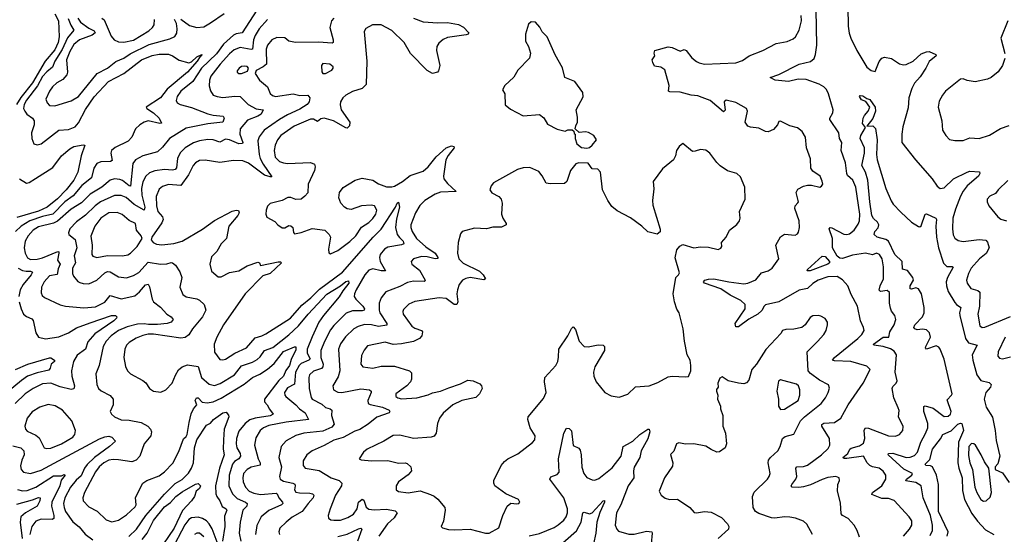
# Model space of a CAD drawing. Extents: x 1550320 to 1685906, y 509093 to 640511.
# Tile 480 of 532: x 1620565 to 1627840, y 617846 to 621653. Entities that reach past the tile are written whole.
import ezdxf

# ---------------------------------------------------------------- set-up
doc = ezdxf.new("R2010")
doc.units = 0

msp = doc.modelspace()

# ---------------------------------------------------------------- linework, layer by layer
at = {"layer": '0CON20XD'}
for points in [[(1622345, 621766.2), (1622209.1, 621555), (1622165, 621549), (1622145, 621539.1), (1622072.3, 621472.3), (1622020, 621400), (1621908.4, 621295), (1621843.4, 621196.6), (1621755.4, 621125), (1621728.8, 621085), (1621720.5, 621055), (1621728.1, 621038.1), (1621750.8, 621025), (1621835, 621003.8), (1621955, 620957.1), (1621995, 620946), (1622069.4, 620939.4), (1622077.1, 620925), (1622066.2, 620893.8), (1621955, 620882.4), (1621795, 620851.4), (1621671.1, 620775), (1621620.2, 620709.8), (1621582.5, 620675), (1621474.7, 620645.3)], [(1627095, 617832.2), (1627140, 617885), (1627156.9, 617915), (1627155.6, 617945), (1627136, 617976), (1627025.4, 618095.4), (1626985, 618112.2), (1626935, 618110.4), (1626862, 618142), (1626866.7, 618155), (1626935.2, 618204.8), (1626964.4, 618255), (1626964.4, 618285), (1626945, 618314.4), (1626913.8, 618335), (1626865, 618344.5), (1626845, 618354.5), (1626825.5, 618375), (1626800, 618425), (1626675, 618406.9), (1626657.6, 618407.6), (1626647.5, 618415), (1626682.7, 618445), (1626697.1, 618475), (1626707.2, 618482.8), (1626768.8, 618501.2), (1626799.3, 618520.7), (1626809.8, 618555), (1626803.1, 618616.9), (1626815, 618632.9), (1626835, 618630.5), (1626985, 618575.8), (1627035, 618572.9), (1627065.5, 618584.5), (1627090, 618615), (1627092.7, 618642.7), (1627058.1, 618715), (1627062.1, 618762.1), (1627055, 618781.2), (1627022.7, 618855), (1627011.4, 618925), (1627015, 618938.8), (1627041.2, 618965), (1627047.7, 618982.3), (1627033.3, 619045), (1627043.2, 619175), (1627025, 619201.5), (1626999, 619219), (1626945, 619235.3), (1626874.5, 619244.5), (1626872.5, 619252.5), (1626945, 619305.4), (1626985.5, 619304.5), (1626994.6, 619345), (1627025.4, 619395), (1627038.5, 619435), (1627031.9, 619465), (1627006.4, 619496.4), (1626998, 619518), (1626991.2, 619555), (1626992.5, 619635), (1626975, 619650), (1626925, 619641.8), (1626915, 619653.3), (1626922.8, 619685), (1626947.9, 619735), (1626947.8, 619825), (1626937.1, 619885), (1626918.1, 619915), (1626895, 619926.2), (1626865, 619913.6), (1626815, 619926), (1626718.8, 619911.2), (1626645, 619886.7), (1626625, 619889.9), (1626604.3, 619904.3), (1626570.2, 619965), (1626570.9, 620035), (1626544.5, 620105), (1626552.5, 620115), (1626565, 620114.4), (1626655, 620066.5), (1626675, 620063.6), (1626695, 620068.9), (1626730.6, 620095), (1626760.8, 620139.2), (1626770.9, 620165), (1626773.2, 620215), (1626743.8, 620415), (1626720, 620465), (1626681.4, 620501.4), (1626675.6, 620515), (1626665.4, 620595), (1626635.4, 620685), (1626640, 620745), (1626622.5, 620775), (1626616.1, 620815), (1626550.5, 620915), (1626549.5, 620925), (1626571.8, 620965), (1626574.6, 620985.4), (1626541.7, 621105), (1626525.2, 621135.2), (1626505.3, 621155), (1626471.2, 621175), (1626375, 621210.2), (1626316.8, 621213.2), (1626244.5, 621194.5), (1626146.7, 621205), (1626110, 621225), (1626175, 621248.1), (1626325, 621323.4), (1626406.7, 621343.2), (1626433.7, 621366.3), (1626445.3, 621395), (1626453.8, 621465), (1626448.8, 621725)], [(1626683.2, 621745), (1626685.5, 621605), (1626692.7, 621552.7), (1626705.5, 621515), (1626749.1, 621425), (1626825, 621302), (1626855, 621276), (1626885, 621270), (1626915.6, 621344.4), (1626935, 621368), (1626954.4, 621375.6), (1627005, 621364.6), (1627065, 621327.5), (1627095, 621319.1), (1627115, 621321.1), (1627165, 621346), (1627225, 621400), (1627264.1, 621415.9), (1627285, 621417.3), (1627332.5, 621395), (1627336.2, 621385), (1627285, 621344.2), (1627259.2, 621295), (1627219.1, 621230.9), (1627175, 621182.9), (1627155.4, 621144.6), (1627135.3, 621075), (1627128.5, 621001.5), (1627089.1, 620860.9), (1627082, 620805), (1627083.3, 620745), (1627183.3, 620615), (1627306.6, 620476.6), (1627342.4, 620422.4), (1627365, 620404.4), (1627395, 620410), (1627465, 620476.2), (1627565, 620524.4), (1627585, 620531.4), (1627656.4, 620526.4), (1627659.4, 620515), (1627648.5, 620495), (1627565, 620423.2), (1627535.4, 620385), (1627515, 620347.5), (1627478.7, 620251.3), (1627459.5, 620185), (1627457.3, 620105), (1627462.2, 620062.2), (1627475, 620037.5), (1627499.3, 620019.3), (1627535, 620011.1), (1627655, 620026.2), (1627703.1, 620023.1), (1627715, 620008), (1627726.8, 619965), (1627705, 619922.5), (1627657.1, 619885), (1627595.5, 619815), (1627574.7, 619775.3), (1627560, 619725), (1627564.3, 619705), (1627592, 619665), (1627645, 619650.9), (1627657.5, 619637.5), (1627655.4, 619535), (1627644.5, 619475), (1627657.5, 619387.5), (1627675, 619375.6), (1627695, 619377.9), (1627885, 619458.2)], [(1620922.5, 621662.5), (1620942.3, 621612.3), (1620966.1, 621575), (1620917.8, 621517.8), (1620878.3, 621431.8), (1620823.9, 621345), (1620807.7, 621302.3), (1620765, 621267), (1620735, 621231.7), (1620696.7, 621163.3), (1620615, 621058.4), (1620598.1, 621025), (1620594.7, 620995), (1620602.2, 620975), (1620618.5, 620955), (1620660.4, 620925), (1620673.1, 620905), (1620672.4, 620875), (1620653.3, 620815), (1620654.3, 620775), (1620670, 620735), (1620695, 620727.5), (1620725, 620735.6), (1620855, 620836.4), (1620925, 620840.7), (1620975, 620859.6), (1621000.1, 620889.9), (1621050.6, 620989.4), (1621116.7, 621083.3), (1621222.2, 621195), (1621335, 621255.9), (1621465, 621354.7), (1621545, 621387.7), (1621595, 621398.5), (1621665, 621397.1), (1621695, 621385.4), (1621742.4, 621352.4), (1621815, 621332.9), (1621835, 621340.6), (1621875, 621378.6), (1621910, 621395), (1621908, 621385), (1621898.8, 621381.2), (1621875.8, 621345), (1621805.6, 621265), (1621655, 621139.8), (1621606.3, 621073.7), (1621500.9, 621005), (1621504.5, 620995), (1621553.3, 620965), (1621596, 620925), (1621612.5, 620887.5), (1621600, 620885), (1621515, 620904.4), (1621484.7, 620895.3), (1621452, 620875), (1621421.2, 620845), (1621394.2, 620785), (1621366.9, 620755), (1621271.8, 620708.2), (1621243.9, 620686.1), (1621238.2, 620665), (1621248.8, 620611.2), (1621235.4, 620604.6), (1621165, 620602.5), (1621135, 620588.9), (1621114.3, 620555.7), (1621095, 620483.8), (1621025, 620426.3), (1620960.7, 620349.3), (1620898, 620305), (1620809.5, 620215), (1620735, 620197.8), (1620640, 620165), (1620575.9, 620125), (1620533.4, 620085)], [(1620824.3, 621695), (1620851.9, 621645), (1620856.4, 621526.4), (1620850.5, 621485), (1620825, 621429.8), (1620754.8, 621345), (1620660.9, 621185), (1620573.7, 621076.3), (1620542.3, 621025)], [(1620994.9, 621664.9), (1621014.7, 621635), (1621075, 621590.9), (1621115, 621570.4), (1621122.1, 621555), (1621101.3, 621538.7), (1621007.3, 621505), (1620965, 621468.2), (1620935, 621416.4), (1620911.4, 621355), (1620918.8, 621265), (1620914.1, 621245), (1620885, 621210), (1620840, 621185), (1620808.1, 621155), (1620785, 621123.8), (1620758, 621065), (1620767.3, 621037.3), (1620785, 621018.8), (1620825.9, 621015.9), (1620945, 621052.9), (1621000.9, 621085), (1621138.2, 621255), (1621213.5, 621295), (1621275.3, 621344.7), (1621335, 621368.9), (1621380.8, 621399.2), (1621521.2, 621468.8), (1621675, 621510.3), (1621710.5, 621529.5), (1621726.2, 621553.8), (1621728.6, 621585), (1621723.8, 621623.8), (1621710, 621655)], [(1622395, 621655.4), (1622333.7, 621586.3), (1622304.1, 621535.9), (1622292.2, 621505), (1622285, 621435.5), (1622275, 621432.2), (1622195, 621447.4), (1622149.7, 621430.3), (1622115, 621400.9), (1622045.8, 621325), (1621978, 621235), (1621968, 621205), (1621965, 621162.5), (1621975.4, 621125.4), (1621995.4, 621095.4), (1622023.9, 621083.9), (1622065, 621078.2), (1622155, 621088.1), (1622195, 621085.4), (1622254.5, 621025), (1622313.6, 620993.6), (1622364, 620985), (1622348.5, 620955), (1622325, 620939.1), (1622249.3, 620910.7), (1622193.6, 620845), (1622192.6, 620805), (1622214.5, 620745.5), (1622212.6, 620737.4), (1622185, 620735.2), (1622115, 620764.1), (1622085, 620768.5), (1622045, 620747.3), (1621995, 620764.5), (1621955, 620765.4), (1621895, 620756.6), (1621848.8, 620741.2), (1621787.5, 620705), (1621751.2, 620668.8), (1621730.8, 620625), (1621723.2, 620556.8), (1621715, 620543.8), (1621695, 620539.7), (1621634.7, 620545.3), (1621565, 620535.9), (1621525, 620520.8), (1621496.9, 620495), (1621475, 620452.5), (1621464.8, 620405.2), (1621467.7, 620355), (1621489.8, 620265), (1621485.3, 620244.7), (1621410, 620285), (1621353.1, 620336.9), (1621315, 620352.9), (1621265, 620353.1), (1621162.7, 620305), (1621123.3, 620276.7), (1621052.1, 620207.9), (1620985, 620158.2), (1620935.4, 620105), (1620925.7, 620075.7), (1620928.1, 620065), (1620976.4, 620026.4), (1620988.7, 619965), (1620967.5, 619905), (1620978.8, 619855), (1620955.3, 619815), (1620954.6, 619775), (1620963.5, 619755), (1620995, 619717.1), (1621009.1, 619709.1), (1621035, 619701.2), (1621075, 619700), (1621135, 619725.5), (1621195, 619779.6), (1621215, 619790.7), (1621235, 619788.5), (1621295, 619750.9), (1621355, 619744.6), (1621405, 619760), (1621445, 619783.9), (1621515, 619858.9), (1621606.7, 619843.3), (1621652, 619848), (1621685, 619856.9), (1621695, 619853.6), (1621716.3, 619836.3), (1621748.1, 619788.1), (1621762.2, 619745), (1621749.2, 619675), (1621770.7, 619620.7), (1621795, 619601.9), (1621875, 619588.9), (1621895, 619578.9), (1621928.4, 619545), (1621940.8, 619505), (1621915.5, 619455), (1621841.3, 619365), (1621815, 619321.4), (1621787.8, 619302.2), (1621755, 619298.2), (1621555, 619326.5), (1621515, 619325.7), (1621475, 619317.5), (1621425, 619297.3), (1621375, 619265.5), (1621355, 619244.2), (1621341.8, 619215), (1621334.4, 619155), (1621348.3, 619088.3), (1621362.9, 619055), (1621385, 619033.1), (1621476, 618985), (1621496.4, 618966.4), (1621525, 618923.8), (1621555, 618904), (1621608.3, 618898.3), (1621645, 618913.8), (1621692.9, 618965), (1621715.5, 619024.5), (1621738, 619062), (1621765, 619085.6), (1621805, 619100), (1621885, 619088), (1621909.3, 619005), (1621965, 618956.4), (1622005, 618947.1), (1622047.6, 618962.4), (1622152.9, 619025), (1622205, 619093.3), (1622285, 619120.8), (1622319.5, 619140.5), (1622340.8, 619159.2), (1622373.5, 619205), (1622435, 619228.7), (1622555, 619321.2), (1622625, 619387.7), (1622696.5, 619475), (1622835, 619622.6)], [(1621173.1, 621663.1), (1621190.5, 621650.5), (1621240.1, 621530.1), (1621262.9, 621505), (1621295, 621488.9), (1621335, 621486.5), (1621405, 621501.6), (1621518.8, 621571.2), (1621546.7, 621595), (1621558.5, 621615), (1621562.2, 621655)], [(1622885.8, 621664.2), (1622869.1, 621645), (1622857.3, 621595), (1622881.3, 621505), (1622881.1, 621485), (1622875, 621478.1), (1622773.8, 621486.2), (1622603.4, 621483.4), (1622555, 621494.3), (1622525, 621517.5), (1622465, 621521.1), (1622429.4, 621505), (1622395, 621464.2), (1622385.4, 621435), (1622388.1, 621325), (1622365, 621304.4), (1622312.7, 621277.3), (1622306.2, 621255), (1622338.1, 621205), (1622395.5, 621155), (1622416.7, 621106.7), (1622432.7, 621092.7), (1622455, 621084.7), (1622585, 621103.3), (1622635, 621092.3), (1622695, 621093.5), (1622708, 621075), (1622705, 621045.6), (1622689.2, 621025), (1622635, 620991), (1622545, 620950.2), (1622485, 620914.2), (1622372.2, 620835), (1622333.4, 620786.6), (1622324, 620756), (1622333.4, 620656.6), (1622342.8, 620625), (1622363.3, 620583.3), (1622428.6, 620491.4), (1622415, 620490), (1622375, 620503.9), (1622255, 620591.6), (1622215, 620609.6), (1622145, 620612.3), (1622045, 620596.1), (1621935, 620614.6), (1621895, 620610.9), (1621865, 620594.5), (1621846.4, 620575), (1621812.2, 620505), (1621755, 620425.3), (1621663.9, 620433.9), (1621620.5, 620419.5), (1621595, 620398.9), (1621572.7, 620345), (1621575.3, 620275), (1621585.2, 620235.2), (1621621.1, 620195), (1621626.4, 620175), (1621615, 620150), (1621542, 620045), (1621536.2, 620025), (1621552, 620005), (1621575, 619991.9), (1621615, 619986.4), (1621705, 619997.9), (1621765, 620014.6), (1621915, 620103.1), (1622005, 620167.6), (1622135, 620235.4), (1622165, 620244.4), (1622181.7, 620241.7), (1622187.5, 620225), (1622177.3, 620205), (1622110, 620125), (1622093.6, 620035), (1622054.5, 619995), (1622020.8, 619939.2), (1621982.2, 619897.8), (1621969.4, 619845), (1621981.7, 619791.7), (1622030.9, 619750.9), (1622055, 619750.9), (1622115, 619782.5), (1622184.2, 619795), (1622245, 619831.1), (1622325, 619858.6), (1622336.2, 619855), (1622345, 619833.8), (1622475, 619862.9), (1622491.7, 619861.7), (1622498.8, 619855), (1622415, 619776.4), (1622360.9, 619759.1), (1622232, 619625), (1622071.5, 619395), (1622021.8, 619305), (1622001.7, 619251.7), (1622004.5, 619194.5), (1622045, 619140), (1622065, 619135.8), (1622085, 619140.6), (1622153.7, 619186.3), (1622240.6, 619225), (1622305, 619298.9), (1622355, 619313.8), (1622385, 619329.6), (1622565, 619445.4), (1622649.8, 619540.2), (1622716.8, 619595), (1622781, 619659), (1622949.8, 619785), (1623177.4, 620045), (1623236.2, 620103.8), (1623340.9, 620265), (1623355, 620296.7), (1623365, 620302.5), (1623372.1, 620265), (1623349.3, 620180.7), (1623341.7, 620115), (1623353.8, 620065), (1623370.5, 620040.5), (1623398.2, 620015), (1623402.9, 619995), (1623385, 619986.9), (1623285, 619970.5), (1623260, 619955), (1623229.3, 619915), (1623223.5, 619895), (1623228.9, 619865), (1623268.8, 619795), (1623235.3, 619794.7), (1623175, 619809.1), (1623145, 619800), (1623114.7, 619765), (1623050, 619655), (1623038, 619625), (1623036.9, 619605), (1623049.6, 619585), (1623100.6, 619535), (1623111.8, 619515), (1623110.6, 619505), (1623095, 619500), (1623025, 619500), (1622978.3, 619481.7), (1622885, 619391.2), (1622860.5, 619359.5), (1622816.5, 619273.5), (1622791.2, 619205), (1622790.7, 619155), (1622806.2, 619105), (1622806.1, 619083.9), (1622795, 619072.2), (1622735, 619052.7), (1622706.2, 619025), (1622701.5, 619005), (1622704.7, 618925), (1622718.2, 618858.2), (1622727.3, 618845), (1622798.8, 618808.8), (1622824.2, 618785), (1622858.8, 618775), (1622871.9, 618765), (1622868.9, 618725), (1622887.8, 618662.2), (1622872.4, 618637.6), (1622805, 618610), (1622665, 618594), (1622605, 618578.2), (1622535, 618536.9), (1622498.1, 618495), (1622480.5, 618415), (1622499.6, 618345), (1622483.8, 618275), (1622488.9, 618255), (1622515, 618239.4), (1622584.2, 618225), (1622597, 618217), (1622600.7, 618205), (1622594.7, 618174.7), (1622605, 618159.1), (1622632.2, 618152.2), (1622709.8, 618149.8), (1622728.8, 618145), (1622739.2, 618135), (1622732.7, 618115), (1622695.4, 618075), (1622653.5, 618015), (1622578.1, 617971.9), (1622534.7, 617935.3), (1622488, 617892), (1622479.4, 617865), (1622483.8, 617843.8)], [(1621755, 621657.5), (1621818.9, 621608.9), (1621875, 621595.5), (1621925, 621600), (1621975, 621628.5), (1622075, 621698.2)], [(1623474.2, 621665), (1623545, 621636.4), (1623655, 621629.3), (1623725, 621631.8), (1623806.2, 621616.2), (1623845, 621598.1), (1623883.3, 621555), (1623877.5, 621545), (1623865, 621540), (1623725, 621520), (1623694.3, 621505.7), (1623661.2, 621478.8), (1623646.2, 621455), (1623645.9, 621425.9), (1623670, 621315), (1623660, 621275), (1623651.2, 621265), (1623615, 621254), (1623575, 621276), (1623453, 621403), (1623406.7, 621485), (1623315, 621573.5), (1623235, 621615.5), (1623172.5, 621615)], [(1626770, 617825), (1626752.9, 617875), (1626730, 617915), (1626685, 617964.3), (1626644.6, 617984.6), (1626635, 617997.5), (1626629.3, 618079.3), (1626606, 618165), (1626610, 618215), (1626620.8, 618245), (1626618.8, 618265), (1626594.2, 618274.2), (1626535, 618266.2), (1626495, 618252.1), (1626407.2, 618212.8), (1626355, 618196.9), (1626321.7, 618191.7), (1626273.3, 618195), (1626266, 618205), (1626270, 618215), (1626299.4, 618255), (1626306.7, 618275), (1626299.4, 618335), (1626307.5, 618345), (1626355, 618347.5), (1626385, 618357.1), (1626489.4, 618435), (1626539.1, 618480.9), (1626550, 618505), (1626547.8, 618555), (1626491.5, 618645), (1626490.4, 618659.6), (1626505, 618668), (1626586, 618674), (1626632.5, 618705), (1626687.1, 618805), (1626796, 618964), (1626847.8, 619065), (1626825, 619089.4), (1626706.7, 619125), (1626585, 619128.5), (1626571.4, 619135), (1626585.4, 619155), (1626758.5, 619295), (1626786.5, 619325), (1626803.1, 619355), (1626800, 619375), (1626776.5, 619425), (1626755, 619533.8), (1626708.9, 619618.9), (1626684.1, 619685), (1626645, 619728.9), (1626605, 619752.2), (1626535, 619750.4), (1626465, 619725.9), (1626425, 619701.5), (1626385, 619663.9), (1626325, 619652.9), (1626172.9, 619567.1), (1626075, 619543.3), (1626064.5, 619535), (1626047.4, 619502.6), (1626019.2, 619475), (1625952, 619438), (1625875, 619380), (1625855, 619380), (1625850.8, 619405), (1625924, 619515), (1625924, 619545), (1625892, 619575), (1625815, 619614.6), (1625745, 619663.1), (1625625, 619702.9), (1625616.2, 619715), (1625627.5, 619725), (1625655, 619733.1), (1625693.8, 619736.2), (1625805, 619713.4), (1625915, 619700), (1625945, 619703.6), (1626005, 619727.5), (1626045, 619780), (1626095, 619796.2), (1626123.8, 619815), (1626174.2, 619885), (1626152.5, 619985), (1626185, 620046.7), (1626215, 620066), (1626295, 620058.8), (1626311.7, 620068.3), (1626318.8, 620081.2), (1626325.5, 620114.5), (1626323.1, 620165), (1626291.5, 620255), (1626294.4, 620275.6), (1626315, 620297.5), (1626318.8, 620305), (1626300.8, 620375), (1626315, 620398.1), (1626355, 620421.1), (1626385, 620428.1), (1626415, 620429.2), (1626476.1, 620413.9), (1626489.5, 620420.5), (1626498, 620435), (1626495, 620457.5), (1626478, 620495), (1626425, 620531.2), (1626410.8, 620555), (1626407.3, 620622.7), (1626378.1, 620705), (1626370, 620785), (1626346.2, 620825), (1626311.7, 620851.7), (1626255, 620867.5), (1626185, 620902.5), (1626175, 620900), (1626163.3, 620875), (1626135, 620840), (1626095.9, 620824.1), (1626075, 620826.2), (1626025, 620850.8), (1625965, 620858), (1625945, 620866.2), (1625926.2, 620895), (1625943.3, 620975), (1625935, 620996.2), (1625855, 621040.8), (1625785, 621058.6), (1625769.2, 621045), (1625776.2, 620983.8), (1625765, 620970), (1625665.3, 621055.3), (1625608.3, 621078.3), (1625575, 621090.5), (1625525, 621093.5), (1625445, 621115.8), (1625369.3, 621119.3), (1625357.5, 621125), (1625363.6, 621166.4), (1625330.9, 621280.9), (1625302.7, 621302.7), (1625255, 621310), (1625241.9, 621335), (1625237.5, 621355), (1625258.8, 621385), (1625253.9, 621406.1), (1625257.5, 621425), (1625355, 621451.2), (1625385, 621446.2), (1625445, 621418.8), (1625475, 621433.3), (1625489.2, 621425), (1625531.1, 621371.1), (1625565, 621344.4), (1625585, 621332.9), (1625625, 621322.7), (1625855, 621334.4), (1625905, 621351.4), (1625955.5, 621384.5), (1626056.7, 621425), (1626155, 621477.5), (1626235, 621492), (1626279.1, 621510.9), (1626296, 621525), (1626324.5, 621575.5), (1626340.9, 621645), (1626339.1, 621685)], [(1627866, 621645), (1627814.2, 621515), (1627843.9, 621403.9)], [(1623172.5, 621615), (1623122.2, 621587.8), (1623110.8, 621565), (1623130.6, 621345), (1623125, 621173.3), (1623095.3, 621144.7), (1623025, 621121.8), (1622975, 621095.5), (1622952.2, 621075), (1622935.6, 621045), (1622932.9, 621022.9), (1622940.9, 620985), (1623003.5, 620895), (1623002.1, 620867.9), (1622985, 620851.2), (1622975, 620853.3), (1622883.7, 620903.7), (1622815, 620925.4), (1622791.2, 620918.8), (1622765, 620900), (1622735, 620917.1), (1622715, 620917.3), (1622593.3, 620865), (1622494.8, 620795.2), (1622471.1, 620765), (1622453.9, 620725), (1622445.4, 620685), (1622453.6, 620635), (1622484.2, 620605), (1622513.8, 620593.8), (1622545, 620590), (1622715, 620595.5), (1622744.3, 620585), (1622748.2, 620565), (1622743.6, 620536.4), (1622696.5, 620435), (1622695, 620373.3), (1622673.2, 620346.8), (1622644.3, 620325.7), (1622605, 620322), (1622567.9, 620337.9), (1622547, 620337), (1622505, 620316), (1622416.4, 620293.6), (1622395, 620272.5), (1622386.2, 620245), (1622383.8, 620215), (1622392.3, 620192.3), (1622450.7, 620160.7), (1622473.3, 620135), (1622504.2, 620114.2), (1622525, 620112.9), (1622555, 620130), (1622568.6, 620128.6), (1622583.8, 620115), (1622588.6, 620078.6), (1622595, 620070), (1622645, 620077.8), (1622725, 620107.3), (1622820, 620095), (1622852, 620065), (1622860.8, 620045), (1622846.7, 619955), (1622848.3, 619928.3), (1622860.7, 619920.7), (1622915, 619944.4), (1623005, 620012.2), (1623049.4, 620055), (1623090.7, 620119.3), (1623145, 620152.2), (1623175, 620181.4), (1623196.5, 620215), (1623204.2, 620245), (1623186.7, 620275), (1623161.7, 620281.7), (1623090, 620275), (1623015, 620248.9), (1622985, 620253.8), (1622965, 620265.3), (1622937.5, 620295), (1622922.2, 620335), (1622928.7, 620375), (1622955, 620412.7), (1623045, 620464.6), (1623095, 620481.2), (1623175, 620465.6), (1623215, 620438.6), (1623275, 620415.5), (1623315, 620415.4), (1623335, 620421.8), (1623393.5, 620455), (1623450.3, 620499.7), (1623546.8, 620533.2), (1623582.5, 620565), (1623642.4, 620637.6), (1623715, 620704.4), (1623755, 620719.5), (1623773.8, 620715), (1623775.6, 620705), (1623731.2, 620648.8), (1623713.8, 620615), (1623695.4, 620495), (1623699.1, 620475), (1623725, 620441.1), (1623789.2, 620380.8), (1623675, 620377.1), (1623635, 620363.1), (1623558.9, 620315), (1623522.4, 620277.6), (1623489.1, 620225), (1623456.2, 620135), (1623455.5, 620115), (1623464.5, 620085), (1623497.3, 620035), (1623565, 619973.7), (1623635.2, 619925.2), (1623654.4, 619895), (1623654.2, 619885.8), (1623635, 619882.7), (1623575, 619897.9), (1623535, 619900.7), (1623474, 619885), (1623457.5, 619865), (1623462.5, 619845), (1623519.6, 619799.6), (1623562.2, 619725), (1623554.5, 619715.5), (1623475, 619719.2), (1623430.8, 619709.2), (1623375, 619679.6), (1623269.6, 619640.4), (1623235.3, 619594.7), (1623222.1, 619555), (1623220.6, 619505), (1623226.5, 619485), (1623276.9, 619405), (1623276.6, 619393.4), (1623215, 619382.9), (1623165, 619395.8), (1623112.9, 619397.1), (1623065, 619383.9), (1623034.4, 619365.6), (1622972.2, 619307.8), (1622935.3, 619255), (1622920.4, 619215), (1622930.9, 619055), (1622918.6, 619011.4), (1622880, 618945), (1622884.2, 618915), (1622915, 618898.1), (1622946.1, 618896.1), (1623085, 618922.7), (1623150, 618915), (1623161.4, 618905), (1623161.5, 618895), (1623137.5, 618835), (1623140, 618815), (1623155.5, 618805.5), (1623245, 618786.8), (1623294.4, 618765), (1623300, 618755), (1623295.5, 618744.5), (1623205, 618713.2), (1623140.1, 618659.9), (1623078.3, 618621.7), (1623040.2, 618609.8), (1622955, 618562.2), (1622885, 618542.2), (1622815, 618502.8), (1622725.7, 618464.3), (1622686.7, 618435), (1622659.8, 618390.2), (1622658.6, 618355), (1622675, 618335.7), (1622777.1, 618317.1), (1622865.8, 618265), (1622925.7, 618245), (1622945.5, 618225), (1622942.9, 618205), (1622898.2, 618135), (1622858.1, 618035), (1622844.3, 617985), (1622846.2, 617965), (1622863.5, 617953.5), (1622885, 617950), (1622935, 617951.5), (1622990.5, 617969.5), (1623031.1, 617995), (1623057.5, 618035), (1623069.6, 618085), (1623095, 618106.7), (1623108.8, 618098.8), (1623125, 618046.5), (1623145, 618033.1), (1623185, 618026.8), (1623275, 618031.4), (1623339.5, 618019.5), (1623354, 618005), (1623332.2, 617967.8), (1623282.1, 617925), (1623218.1, 617831.9)], [(1624755, 620702.5), (1624775, 620707.5), (1624795.9, 620724.1), (1624826.7, 620765), (1624807.5, 620795), (1624767.7, 620817.7), (1624745, 620823.3), (1624698.3, 620818.3), (1624670, 620845), (1624673, 620867), (1624687.5, 620895), (1624687, 620933), (1624676.2, 620985), (1624727.7, 621082.3), (1624726.7, 621115), (1624665.6, 621195.6), (1624593.3, 621225), (1624575, 621297.5), (1624521.7, 621391.7), (1624461.2, 621525), (1624425, 621562.5), (1624408.3, 621598.3), (1624375, 621633.3), (1624344, 621636), (1624325, 621620), (1624301.2, 621545), (1624302, 621495), (1624323.9, 621453.9), (1624340, 621405), (1624330.7, 621369.3), (1624245, 621280), (1624215, 621226.7), (1624150, 621165), (1624131.2, 621135), (1624150, 621105), (1624153, 621023), (1624190.7, 620990.7), (1624285, 620942), (1624405, 620952), (1624437.3, 620927.3), (1624465, 620881.2), (1624535, 620843.8), (1624595, 620827.5), (1624615, 620837.5), (1624647, 620837), (1624658.3, 620828.3), (1624661.7, 620811.7), (1624670, 620805), (1624670, 620775), (1624682.5, 620735), (1624715, 620706.7), (1624755, 620702.5)], [(1627843.8, 621365), (1627826, 621315), (1627793.6, 621266.4), (1627742.5, 621225), (1627715, 621211.9), (1627625, 621192.5), (1627565, 621202.5), (1627535, 621214.3), (1627515, 621212.5), (1627406.2, 621125), (1627382, 621095), (1627359.5, 621050.5), (1627350, 621005), (1627378.8, 620905), (1627383.8, 620835), (1627406.7, 620795), (1627435, 620767.5), (1627475, 620760), (1627535, 620760), (1627585, 620778.6), (1627655, 620774.4), (1627730.9, 620799.1), (1627812, 620848), (1627875, 620870.6)], [(1622184.2, 621254.2), (1622205, 621254.3), (1622249.2, 621270.8), (1622256.7, 621295), (1622245, 621306), (1622225, 621309.2), (1622205, 621307.5), (1622186.7, 621295), (1622171.2, 621275), (1622173.3, 621265), (1622184.2, 621254.2)], [(1622805, 621254), (1622825, 621254.3), (1622870.7, 621279.3), (1622882.5, 621295), (1622882.5, 621305), (1622857.5, 621325), (1622805, 621329.2), (1622795.7, 621315), (1622796.4, 621266.4), (1622805, 621254)], [(1627291.8, 617838.2), (1627309.4, 617875), (1627309.8, 617915), (1627294.8, 617985), (1627240, 618115), (1627225.5, 618205), (1627185, 618229.4), (1627113.1, 618243.1), (1627116.5, 618255), (1627156.4, 618283.6), (1627160.5, 618295), (1627098.3, 618328.3), (1626980.6, 618435), (1626983.3, 618445), (1627015, 618446.8), (1627115, 618414.8), (1627145, 618417.5), (1627175, 618429.4), (1627199.3, 618455), (1627223, 618527), (1627258.1, 618591.9), (1627273.8, 618635), (1627274.7, 618665), (1627244.2, 618755), (1627245, 618792), (1627255, 618797.5), (1627315, 618778.5), (1627395, 618717.3), (1627425, 618719.6), (1627441.5, 618735), (1627446.8, 618755), (1627418, 618842), (1627450, 618875), (1627453.5, 618886.5), (1627395, 619142.9), (1627365, 619215.6), (1627355, 619230.5), (1627335, 619240), (1627265, 619215.8), (1627258.1, 619225), (1627260.4, 619235), (1627293.5, 619305), (1627287.4, 619337.4), (1627265, 619359.4), (1627235, 619363.8), (1627195, 619359.5), (1627178.8, 619365), (1627171.4, 619375), (1627177.8, 619395), (1627234.5, 619455), (1627248.5, 619485), (1627247.2, 619525), (1627227.8, 619625), (1627205, 619661.8), (1627185, 619668.4), (1627155, 619658.5), (1627145, 619661.9), (1627144.3, 619685), (1627167.5, 619725), (1627164.7, 619745), (1627125, 619797.2), (1627088.2, 619808.2), (1627084.7, 619865), (1627031.6, 619915), (1626985, 620014), (1626965, 620027.6), (1626900, 620045), (1626877.5, 620065), (1626883.1, 620085), (1626906.8, 620113.2), (1626913.5, 620135), (1626903.5, 620155), (1626872.4, 620182.4), (1626861.3, 620205), (1626845.2, 620305), (1626831.1, 620465), (1626814.5, 620524.5), (1626787.8, 620575), (1626806.6, 620665), (1626805.5, 620705), (1626774.7, 620775), (1626778.4, 620795), (1626812.9, 620855), (1626791.1, 620885), (1626796.9, 620925), (1626805.5, 620944.5), (1626833.8, 620975), (1626845.6, 621005), (1626817.3, 621047.3), (1626785, 621058.8), (1626770, 621085), (1626775, 621092.5), (1626795, 621090), (1626825, 621068.8), (1626845, 621063.3), (1626885.4, 621005), (1626886.9, 620975), (1626867.2, 620922.8), (1626823.3, 620865), (1626868.9, 620868.9), (1626886.8, 620846.8), (1626900, 620765), (1626894.1, 620655), (1626899.2, 620615), (1626963.6, 620403.6), (1627003, 620313), (1627018.5, 620288.5), (1627075, 620228.9), (1627155, 620155.4), (1627205, 620123.1), (1627215, 620120.8), (1627225, 620128), (1627255, 620213.8), (1627265, 620215.8), (1627333.3, 620185), (1627338.1, 620175), (1627333.1, 620125), (1627338, 620045), (1627352.4, 619965), (1627391.4, 619851.4), (1627415, 619828.1), (1627455, 619827.5), (1627462.3, 619822.3), (1627419.2, 619745), (1627411.2, 619715), (1627412.6, 619685), (1627425, 619642.5), (1627475, 619560), (1627486, 619546), (1627519.1, 619525), (1627509.2, 619485), (1627511, 619465), (1627552.9, 619295), (1627575, 619263.7), (1627638, 619245), (1627603.2, 619175), (1627607.9, 619135), (1627637.7, 619025), (1627665, 618983.4), (1627728.7, 618968.7), (1627742.2, 618955), (1627737.1, 618935), (1627703.9, 618895), (1627690.2, 618845), (1627705, 618786.5), (1627753.1, 618713.1), (1627773.2, 618613.2), (1627779.4, 618539.4), (1627806.8, 618423.2), (1627791.7, 618368.3), (1627772.5, 618345), (1627772.5, 618325), (1627825, 618301.2), (1627875, 618230)], [(1620565, 620474.5), (1620615, 620443.8), (1620635, 620447.5), (1620682.7, 620477.3), (1620809.8, 620560.2), (1620874.3, 620645), (1620935, 620697.5), (1620965, 620713.8), (1621035, 620727.5), (1621046, 620725), (1621019.4, 620645), (1620996, 620525), (1620965, 620465.5), (1620908.4, 620395), (1620845, 620327.7), (1620767.2, 620265), (1620705, 620236.5), (1620545, 620188.5)], [(1624035, 617854), (1624105.8, 617895), (1624135.4, 617984.6), (1624166, 618054), (1624195, 618077.5), (1624238.8, 618071.2), (1624252.5, 618075), (1624260, 618085), (1624250, 618105), (1624155.9, 618145.9), (1624076.1, 618206.1), (1624068, 618225), (1624068, 618245), (1624122.5, 618355), (1624147.5, 618385), (1624172.5, 618405), (1624245, 618442.5), (1624354.2, 618525), (1624370.8, 618545), (1624372.5, 618575), (1624336, 618635), (1624320, 618695), (1624321.9, 618715), (1624435, 618850), (1624454.2, 618895.8), (1624442.9, 618975), (1624444.2, 619005.8), (1624526.2, 619095), (1624542, 619125), (1624546.2, 619156.2), (1624549.2, 619215), (1624614.4, 619315.6), (1624641.2, 619368.8), (1624655, 619380), (1624671.7, 619361.7), (1624699.2, 619275), (1624735, 619236.2), (1624765, 619234), (1624838.3, 619248.3), (1624876.1, 619246.1), (1624886.7, 619235), (1624886.2, 619205), (1624814.2, 619085), (1624804.4, 619045.6), (1624807.5, 619015), (1624825, 618973.8), (1624888.8, 618895), (1624935, 618869.4), (1624995, 618860), (1625058.3, 618881.7), (1625115, 618936), (1625215, 618944), (1625280.3, 618969.7), (1625355, 619011.2), (1625385, 619016.2), (1625485, 619010), (1625506.4, 619013.6), (1625522.5, 619055), (1625522.5, 619095), (1625517.5, 619135), (1625497.5, 619175), (1625476.1, 619276.1), (1625468, 619365), (1625437.5, 619485), (1625420.8, 619510.8), (1625404, 619565), (1625394.2, 619625), (1625414, 619746), (1625432.5, 619765), (1625438.8, 619781.2), (1625408.3, 619891.7), (1625420.5, 619949.5), (1625442.3, 619977.7), (1625465, 619988.8), (1625545, 619964.2), (1625595, 619972), (1625655, 619971.2), (1625725, 619952.5), (1625745, 619962.5), (1625752.5, 619975), (1625750, 620005), (1625785.3, 620044.7), (1625810, 620095), (1625863.1, 620136.9), (1625884.3, 620165), (1625888.1, 620185), (1625882.9, 620235), (1625925.4, 620324.6), (1625921.4, 620415), (1625891.1, 620491.1), (1625863.3, 620515), (1625795, 620535.6), (1625740.6, 620570.6), (1625716.9, 620596.9), (1625665, 620666.2), (1625635, 620687.6), (1625595, 620693.2), (1625555, 620679.4), (1625535, 620678.8), (1625465, 620736.7), (1625437.5, 620715), (1625417.5, 620685), (1625411.2, 620645), (1625396.7, 620615), (1625315, 620549.4), (1625244.2, 620455), (1625249.5, 620400.5), (1625239.6, 620315), (1625241.7, 620281.7), (1625296.4, 620103.6), (1625297, 620083), (1625275, 620066.7), (1625205, 620084.2), (1625162, 620125), (1625077.3, 620187.3), (1624978.8, 620238.8), (1624940.3, 620270.3), (1624910, 620315), (1624870, 620395), (1624855.9, 620525.9), (1624836.4, 620546.4), (1624795, 620550), (1624765, 620592.5), (1624695, 620593.3), (1624675, 620586.7), (1624635, 620536.7), (1624608, 620455), (1624589.5, 620440.5), (1624485, 620438.6), (1624453.8, 620443.8), (1624425, 620497.5), (1624399.5, 620529.5), (1624335, 620558.8), (1624285, 620556.2), (1624242.5, 620545), (1624066.7, 620445), (1624048.8, 620425), (1624038.8, 620395), (1624052.7, 620372.7), (1624105, 620344), (1624122, 620325), (1624128.6, 620295), (1624125.7, 620215), (1624134.4, 620185), (1624159.2, 620145), (1624158.8, 620135), (1624125, 620118.5), (1624061.2, 620118.8), (1624015, 620106.9), (1623925, 620111.9), (1623833.6, 620086.4), (1623821.2, 620068.8), (1623804.2, 620005), (1623800, 619925), (1623808.9, 619885), (1623841.9, 619851.9), (1623961.7, 619791.7), (1623989.5, 619765), (1624006.2, 619735), (1623995, 619729.2), (1623893.2, 619746.8), (1623860.9, 619739.1), (1623837.5, 619725), (1623811.9, 619695), (1623798.8, 619655), (1623796, 619625), (1623802.9, 619565), (1623795, 619545.7), (1623775, 619545.5), (1623715, 619590), (1623665, 619595.5), (1623485, 619568.2), (1623441.4, 619548.6), (1623401.1, 619508.9), (1623395.6, 619495), (1623399.4, 619475), (1623462.7, 619385), (1623485, 619370), (1623533.8, 619355), (1623541.4, 619345), (1623535.5, 619315), (1623518.5, 619295), (1623475, 619272.7), (1623385, 619254), (1623325, 619251.5), (1623265, 619266.5), (1623135, 619239.2), (1623111.3, 619208.7), (1623091.3, 619168.7), (1623085.6, 619105), (1623101.2, 619085), (1623175, 619074.3), (1623235, 619090), (1623335, 619090), (1623445, 619055.6), (1623461.2, 619041.2), (1623460.6, 618995), (1623452.9, 618975), (1623425, 618945.7), (1623344.3, 618885), (1623344.4, 618865), (1623358.8, 618855), (1623385, 618848.8), (1623500, 618855), (1623583.1, 618876.9), (1623615, 618892.7), (1623675, 618903.9), (1623735, 618930.8), (1623821.2, 618958.8), (1623875, 618985.8), (1623915, 618982.5), (1623965, 618960), (1623978, 618945), (1623982.5, 618925), (1623961.4, 618885), (1623935, 618858.6), (1623832.8, 618837.2), (1623765, 618804.6), (1623695, 618741.8), (1623666.9, 618705), (1623652.5, 618665), (1623642.7, 618595), (1623627.8, 618572.2), (1623605, 618565.5), (1623475, 618555.5), (1623375, 618578.6), (1623325, 618578.1), (1623255, 618535.7), (1623133.3, 618475), (1623106.1, 618453.9), (1623073.3, 618405), (1623087, 618397), (1623165, 618390.5), (1623285, 618392.5), (1623365, 618373.3), (1623414.2, 618374.2), (1623429.1, 618369.1), (1623454.2, 618344.2), (1623459.2, 618315), (1623434.6, 618285.4), (1623364.4, 618235), (1623347.5, 618205), (1623347.1, 618175), (1623365, 618162.1), (1623435, 618152.9), (1623525, 618167.5), (1623599.6, 618139.6), (1623627.6, 618127.6), (1623655, 618105.8), (1623705.6, 618045), (1623709.5, 618025), (1623696.9, 617943.1), (1623680, 617905), (1623690, 617895), (1623732.3, 617882.3), (1623778.3, 617878.3), (1623893.7, 617883.7), (1624005.8, 617855.8), (1624035, 617854)], [(1621474.7, 620645.3), (1621421.9, 620615), (1621401.4, 620588.6), (1621385, 620421.9), (1621375, 620423.9), (1621325, 620464.2), (1621305, 620471.8), (1621265, 620475.4), (1621233, 620467), (1621172.7, 620415), (1621085, 620362.9), (1621022.6, 620297.4), (1620945, 620250.5), (1620845, 620162.4), (1620815, 620147.3), (1620705, 620119.8), (1620666, 620095), (1620626.9, 620055), (1620606.5, 620015), (1620599.4, 619965), (1620605.3, 619925), (1620622.2, 619892.2), (1620645, 619878.8), (1620695, 619881.7), (1620735, 619891.9), (1620847.6, 619937.6), (1620854.5, 619934.5), (1620854.6, 619925), (1620844.8, 619875), (1620863.4, 619845), (1620849.4, 619810.6), (1620841.3, 619768.7), (1620785, 619758), (1620745.4, 619715), (1620727.1, 619675), (1620725, 619632.5), (1620732, 619612), (1620748, 619598), (1620864.6, 619544.6), (1620904.6, 619534.6), (1621039.1, 619520.9), (1621125, 619528.7), (1621195, 619563.9), (1621235, 619612.2), (1621315, 619589.1), (1621415, 619610.4), (1621450.7, 619639.3), (1621495, 619691.9), (1621515, 619695.8), (1621525, 619676.7), (1621543.3, 619585), (1621554.6, 619565), (1621605.6, 619525.6), (1621652.9, 619475), (1621685, 619454.6), (1621699.6, 619435), (1621685.4, 619415), (1621655, 619405.5), (1621582.6, 619397.4), (1621518, 619398), (1621485, 619403.1), (1621435, 619399.8), (1621358.4, 619381.6), (1621296.5, 619355), (1621241.1, 619315), (1621205.3, 619275), (1621183.3, 619235), (1621152.7, 619095), (1621127.3, 619032.7), (1621135.5, 618955), (1621146.7, 618925), (1621166.7, 618906.7), (1621235, 618871.9), (1621255.5, 618845), (1621255.6, 618805), (1621233.8, 618755), (1621243.8, 618735), (1621266.3, 618716.3), (1621315, 618692.2), (1621375, 618691.1), (1621464, 618674), (1621512.5, 618645), (1621530.8, 618625), (1621539.2, 618605), (1621534, 618575), (1621485.8, 618515), (1621451.9, 618425), (1621425, 618394.3), (1621395, 618383.3), (1621295, 618397.8), (1621255, 618400.8), (1621225, 618394.7), (1621187.1, 618375), (1621152.2, 618345), (1621125, 618309.5), (1621043.1, 618155), (1621030.9, 618115), (1621035, 618094), (1621075, 618050.6), (1621137.9, 618017.9), (1621205, 617953.1), (1621245, 617938.1), (1621295, 617950.9), (1621355, 617991.2), (1621419.3, 618050.7), (1621425.2, 618065), (1621422, 618118), (1621475.5, 618225), (1621505, 618245.4), (1621595, 618277.9), (1621635, 618309.5), (1621696.6, 618373.4), (1621740.7, 618459.3), (1621776.4, 618553.6), (1621795, 618570), (1621802, 618585), (1621817.6, 618672.4), (1621831.9, 618738.1), (1621848.4, 618775), (1621874.4, 618805), (1621861.5, 618835), (1621870.8, 618855), (1621885, 618855.5), (1621914, 618824), (1621949.7, 618819.7), (1621995, 618826.9), (1622055, 618852.7), (1622224.2, 618955.8), (1622285, 619006.8), (1622339, 619031), (1622395, 619067.5), (1622445, 619109.6), (1622515, 619199.3), (1622595, 619234), (1622605, 619232.5), (1622605, 619210), (1622571.3, 619138.7), (1622559.5, 619095), (1622532.4, 619057.6), (1622513.3, 619016.7), (1622479.1, 618985), (1622373.1, 618845), (1622373.9, 618825), (1622394.5, 618805), (1622411.1, 618771.1), (1622438.6, 618735), (1622415, 618722.2), (1622305, 618706.2), (1622265, 618692.5), (1622230, 618665), (1622185, 618609.4), (1622167.1, 618555), (1622164.2, 618515), (1622170, 618485), (1622193.4, 618445), (1622197.3, 618425), (1622185, 618405.3), (1622153.2, 618385), (1622136.4, 618365), (1622112, 618285), (1622111.7, 618205), (1622138.4, 618145), (1622171.3, 618111.3), (1622234.4, 618085), (1622245.5, 618075), (1622243.8, 618055), (1622213.8, 618025), (1622194.7, 617935), (1622186.8, 617855), (1622199.2, 617795)], [(1627865, 620464.2), (1627794.3, 620395), (1627775, 620367.5), (1627732.7, 620347.3), (1627714, 620325), (1627712, 620305), (1627724, 620275), (1627790.8, 620195), (1627815, 620177.8), (1627855.3, 620165.3)], [(1621135, 619894.5), (1621215, 619908.7), (1621325, 619906.4), (1621365, 619914.5), (1621385, 619925.6), (1621434.4, 619975), (1621470, 620035), (1621464, 620055), (1621428.1, 620095), (1621420, 620145), (1621375, 620166.5), (1621321.5, 620211.5), (1621285, 620227.7), (1621225, 620223.1), (1621165.4, 620185), (1621119.7, 620125), (1621091.8, 620051.8), (1621100, 619985), (1621097.8, 619915), (1621105, 619902.9), (1621135, 619894.5)], [(1626405, 619794.7), (1626382.5, 619795), (1626386.2, 619805), (1626495, 619902.9), (1626515, 619901.2), (1626547.6, 619865), (1626547.6, 619855), (1626535, 619845.3), (1626405, 619794.7)], [(1620555, 619815.3), (1620585, 619798.8), (1620613.5, 619793.5), (1620645, 619792.8), (1620659.5, 619785), (1620649.7, 619765), (1620591.8, 619695), (1620569.3, 619655), (1620558.4, 619605)], [(1622835, 619622.6), (1622936.6, 619683.4), (1622975, 619716.8), (1622995, 619721.9), (1622998.2, 619705), (1622951.9, 619648.1), (1622925, 619601.9), (1622810.6, 619465), (1622776, 619415), (1622725, 619307.5), (1622689.8, 619215), (1622689.5, 619185), (1622711.8, 619145), (1622702.7, 619135), (1622645, 619110), (1622628.9, 619095), (1622603.8, 619045), (1622595, 618957.5), (1622545, 618930.4), (1622521.8, 618895), (1622523.5, 618875), (1622531.9, 618865), (1622606.2, 618805), (1622632.2, 618775), (1622675, 618745.4), (1622699.2, 618695), (1622533.4, 618676.6), (1622405, 618650.8), (1622367.1, 618635), (1622341.8, 618615), (1622309.2, 618560.8), (1622299.6, 618505), (1622328.2, 618405), (1622342.5, 618375), (1622342.5, 618357.5), (1622275, 618342.7), (1622245.6, 618325), (1622219.2, 618295), (1622212.9, 618265), (1622217.3, 618235), (1622233.8, 618195), (1622261.5, 618165), (1622295, 618150), (1622345, 618142), (1622459.5, 618149.5), (1622466.8, 618145), (1622479.8, 618115), (1622507.5, 618085), (1622508.9, 618075), (1622499.5, 618065), (1622405, 618021.3), (1622350.5, 617975), (1622317.6, 617912.4), (1622307.3, 617845)], [(1620561.8, 619565), (1620575.3, 619515), (1620594.7, 619474.7), (1620615, 619456.5), (1620655, 619438.9), (1620665, 619428.8), (1620685.5, 619335.5), (1620704.4, 619304.4), (1620755, 619291.2), (1620854.2, 619305.8), (1620925, 619335.4), (1620985, 619373.5), (1621085, 619411.6), (1621244.5, 619464.5), (1621272.5, 619465), (1621284, 619455), (1621281.4, 619445), (1621260, 619425), (1621121.4, 619328.6), (1621069.9, 619270.1), (1621051.5, 619215), (1620989.5, 619170.5), (1620962.5, 619125), (1620948.2, 619055), (1620950, 619015), (1620970, 618945), (1620965, 618922), (1620945, 618917.3), (1620865, 618937.7), (1620794.7, 618965.3), (1620735, 618958.4), (1620665, 618925.4), (1620606.5, 618885), (1620531.8, 618815)], [(1626421.4, 617845), (1626381.7, 617921.7), (1626355, 617944), (1626296.8, 617966.8), (1626255, 617974.2), (1626215, 617976), (1626145, 617965.6), (1626119.1, 617969.1), (1626025, 617999.4), (1626002.5, 618015), (1625984.2, 618045), (1625978, 618125), (1625992.5, 618157.5), (1626090, 618255), (1626102.5, 618275), (1626109.2, 618295), (1626094.5, 618374.5), (1626098.1, 618395), (1626111.4, 618415), (1626166.7, 618463.3), (1626184, 618496), (1626200.6, 618555), (1626220.9, 618569.1), (1626285, 618586.2), (1626333.8, 618685), (1626363.6, 618716.4), (1626486.1, 618813.9), (1626517.9, 618855), (1626538.2, 618895), (1626546.9, 618926.9), (1626541.4, 618951.4), (1626475, 618985.4), (1626406.6, 619036.6), (1626391.2, 619055), (1626382, 619195), (1626458.6, 619271.4), (1626506.4, 619323.6), (1626524, 619355), (1626534.2, 619395), (1626532.5, 619415), (1626515, 619443.8), (1626485, 619460), (1626465, 619466), (1626425, 619461.2), (1626405, 619448.8), (1626368, 619395), (1626343, 619377), (1626285, 619362.5), (1626225, 619361.1), (1626202, 619355), (1626187.9, 619332.1), (1626077.8, 619212.2), (1626008.6, 619105), (1625975.4, 619064.6), (1625952.6, 618987.4), (1625935, 618966), (1625915, 618959.2), (1625875, 618964.3), (1625800.5, 618980.5), (1625755, 619010), (1625738.3, 619001.7), (1625723.3, 618965), (1625726.7, 618935), (1625713, 618917), (1625712.5, 618905), (1625723.3, 618875), (1625721.2, 618845), (1625744, 618795), (1625743.9, 618773.9), (1625760, 618725), (1625760, 618645), (1625778.8, 618595), (1625788, 618515), (1625777.5, 618485), (1625735, 618456.7), (1625715, 618454.2), (1625673.2, 618473.2), (1625635, 618497.1), (1625545, 618515.5), (1625484.2, 618514.2), (1625435, 618523.8), (1625416.7, 618515), (1625398.3, 618461.7), (1625373.6, 618436.4), (1625390.8, 618375), (1625388.7, 618351.3), (1625329.4, 618265), (1625290, 618165), (1625305, 618136.2), (1625335, 618114), (1625365, 618104.2), (1625425, 618105.7), (1625515.5, 618045.5), (1625548.8, 618008.8), (1625565.9, 618005.9), (1625625, 618015.7), (1625675, 618010.8), (1625750.3, 617970.3), (1625794.1, 617924.1), (1625803.8, 617905), (1625800.8, 617885), (1625725, 617815.8)], [(1627845, 619304.2), (1627794.4, 619195), (1627792, 619165), (1627805, 619148.8), (1627825, 619144.3), (1627885, 619158.5)], [(1620535.5, 619064.5), (1620625, 619104.2), (1620785, 619152), (1620795, 619152), (1620822.5, 619135), (1620822.5, 619125), (1620798, 619105), (1620791.4, 619075), (1620780.2, 619059.8), (1620695, 619040.5), (1620624.1, 619015.9), (1620577.9, 618985), (1620465, 618889.3)], [(1626185, 618768.8), (1626215, 618770.9), (1626315.5, 618835), (1626330, 618875), (1626329.5, 618915), (1626319.4, 618945), (1626305, 618957.5), (1626185, 618990), (1626171.4, 618978.6), (1626160, 618905), (1626172.5, 618845), (1626170.8, 618795), (1626185, 618768.8)], [(1620765, 618480.6), (1620795, 618484.6), (1620875.2, 618514.8), (1620957.1, 618565), (1620971.9, 618585), (1620977.5, 618615), (1620950.8, 618685), (1620881.4, 618765), (1620827.7, 618797.7), (1620775, 618805.5), (1620715, 618787.7), (1620658.3, 618751.7), (1620621.8, 618705), (1620603.8, 618645), (1620607.8, 618625), (1620619.5, 618609.5), (1620685, 618578.5), (1620709.3, 618559.3), (1620745.6, 618485.6), (1620765, 618480.6)], [(1621370.8, 617829.2), (1621428, 617885), (1621497.7, 617985), (1621635, 618143.9), (1621715, 618222.8), (1621765, 618251.9), (1621812.4, 618297.6), (1621835.4, 618334.6), (1621849.4, 618375), (1621858, 618485), (1621874.2, 618545.8), (1621945, 618653.1), (1621975, 618668.9), (1621998.2, 618695), (1622065, 618744), (1622090.8, 618750.8), (1622108.6, 618728.6), (1622110.5, 618715), (1622075.9, 618624.1), (1622071.6, 618545), (1622068.1, 618475), (1622076.9, 618435), (1622040.6, 618335), (1622012.2, 618205), (1622014.6, 618145), (1622022.5, 618125), (1622045, 618093.8), (1622061.5, 618051.5), (1622091.4, 618035), (1622095.9, 618025), (1622079.6, 617980.4), (1622081.9, 617905), (1622064, 617796)], [(1627418.1, 617831.9), (1627425.3, 617865), (1627353.2, 618015), (1627354.4, 618215), (1627339.2, 618285), (1627308.8, 618345), (1627295, 618352), (1627258.8, 618355), (1627254.4, 618365), (1627290.4, 618399.6), (1627307.8, 618475), (1627368.3, 618551.7), (1627385, 618584.2), (1627448.1, 618611.9), (1627495, 618662), (1627515, 618669.4), (1627525.8, 618665), (1627537.5, 618615), (1627502.2, 618527.8), (1627497.3, 618375), (1627503, 618335), (1627527.8, 618265), (1627530.8, 618170.8), (1627546.5, 618103.5), (1627599.6, 617999.6), (1627642.5, 617942.5), (1627699.4, 617879.4), (1627761.4, 617845)], [(1624328.1, 617835), (1624405, 617853.2), (1624515, 617897.9), (1624544.7, 617915.3), (1624585, 617951.9), (1624602.2, 617975), (1624613.3, 618005), (1624613.1, 618035), (1624586, 618116), (1624483.1, 618255), (1624489.4, 618270.6), (1624535, 618287.8), (1624550, 618305), (1624546.2, 618405), (1624584.6, 618594.6), (1624605, 618632), (1624625, 618628), (1624640.9, 618610.9), (1624655, 618503.8), (1624695, 618483.3), (1624705, 618467.5), (1624712.9, 618435), (1624717.9, 618342.1), (1624732.5, 618295), (1624755, 618267.1), (1624795, 618248.6), (1624815, 618247.1), (1624845, 618260), (1624942, 618338), (1625008.2, 618425), (1625023.4, 618496.6), (1625055, 618513.5), (1625095.8, 618534.2), (1625147.5, 618585), (1625205, 618623.8), (1625216.2, 618625), (1625220.8, 618605), (1625205, 618552), (1625156.6, 618465), (1625146.5, 618415), (1625105, 618342), (1625099.6, 618315), (1625102.9, 618265), (1625061.3, 618205), (1625005.3, 618064.7), (1624974.5, 618005), (1624964.4, 617915), (1624976.9, 617885), (1624990.4, 617870.4), (1625065, 617848.1), (1625105, 617847.5), (1625195, 617869.1), (1625234.3, 617864.3), (1625238.1, 617855), (1625230, 617775)], [(1620515, 618500.9), (1620575, 618484.8), (1620597.2, 618465), (1620598.6, 618435), (1620581.6, 618395), (1620572.3, 618352.3), (1620576.4, 618325), (1620594.3, 618305), (1620645, 618296), (1620725, 618320.5), (1620883.9, 618406.1), (1621155, 618553.1), (1621195, 618567.9), (1621225, 618571.8), (1621245, 618565.5), (1621274, 618535), (1621230, 618495), (1621118.6, 618415), (1621065, 618363.7), (1621043.7, 618335), (1621020.2, 618279.8), (1620982.2, 618247.8), (1620939.8, 618195), (1620900, 618115), (1620890, 618075), (1620893.2, 618045), (1620904.7, 618015), (1620957.6, 617937.6), (1621005, 617900.6), (1621048.5, 617848.5), (1621105.6, 617805)], [(1627685, 618090.8), (1627705, 618093.8), (1627735, 618122), (1627745.4, 618155), (1627726.4, 618336.4), (1627692.6, 618382.6), (1627669.4, 618435), (1627625.8, 618505), (1627615, 618515.8), (1627597.3, 618517.3), (1627577.5, 618495), (1627575, 618430), (1627585, 618374), (1627604.7, 618325), (1627622.8, 618195), (1627637.5, 618155), (1627665.8, 618105), (1627685, 618090.8)], [(1620548.3, 618178.3), (1620585, 618168.9), (1620621.4, 618171.4), (1620685, 618195.2), (1620815, 618279.7), (1620875, 618280), (1620895, 618288.8), (1620902.5, 618285), (1620873, 618247), (1620861.5, 618205), (1620802.9, 618085), (1620801, 618055), (1620818.3, 617985), (1620817, 617963), (1620805, 617954.7), (1620725, 617957.7), (1620685, 617942.8), (1620655.3, 617905), (1620641.1, 617845)], [(1621471.3, 617808.7), (1621506.5, 617855), (1621555, 617947.7), (1621635, 618050.3), (1621678.7, 618081.3), (1621718.6, 618125), (1621765, 618161), (1621865, 618216.9), (1621885, 618222.5), (1621900, 618205), (1621894.1, 618185.9), (1621870, 618165), (1621856.2, 618125), (1621835, 618093.3), (1621767.4, 618022.6), (1621707.5, 617892.5), (1621585.1, 617714.9)], [(1620545, 618069.6), (1620659.7, 618100.3), (1620705, 618119.3), (1620717.5, 618115), (1620715.3, 618095), (1620695.6, 618055), (1620608.2, 618005), (1620575, 617974.4), (1620570, 617935), (1620584.9, 617815)], [(1624455, 617675.6), (1624678.8, 617871.2), (1624713.7, 617936.3), (1624725, 618005.7), (1624735, 618010.5), (1624775, 617997.1), (1624795, 618004.7), (1624875, 618094), (1624885, 618096.2), (1624885.4, 618085), (1624852.5, 618007.5), (1624830, 617935), (1624822.8, 617855), (1624803.9, 617775)], [(1622025, 617787.5), (1621988, 617888), (1621966, 617925), (1621945, 617945.6), (1621915, 617964.1), (1621885, 617973.4), (1621835, 617969), (1621814.7, 617955), (1621785, 617916.7), (1621683.8, 617725)], [(1622915, 617829.8), (1622985, 617846.9), (1623067.3, 617887.3), (1623085, 617891.4), (1623094, 617885), (1623061.9, 617795)], [(1621925, 617827.5), (1621895, 617855.6), (1621875, 617855.5), (1621855.7, 617845)]]:
    msp.add_lwpolyline(points, dxfattribs=at)

doc.saveas('drawing.dxf')
